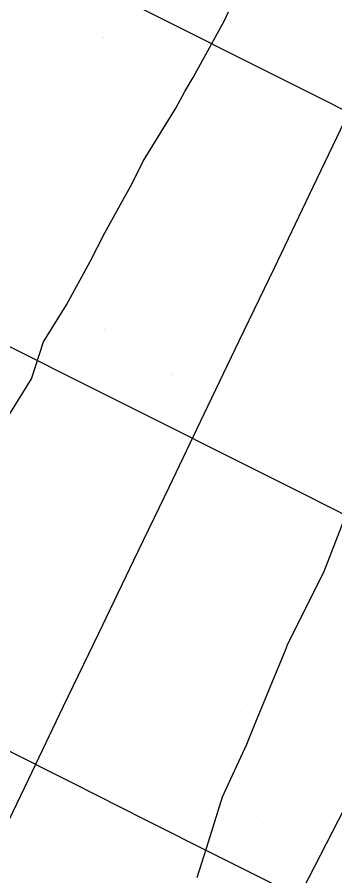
# Model space of a CAD drawing. Extents: x 2354170 to 2357230, y 866100 to 868290.
# Drawn here: x 2355771.13 to 2355780.93, y 867155.89 to 867182.36 of the extents above; entities that cross this region are included whole.
import ezdxf

# ---------------------------------------------------------------- set-up
doc = ezdxf.new("R2010")
doc.units = 0
for name, color, linetype in [('Default', 7, 'Continuous'), ('Exist DTM Breakline', 7, 'Continuous'), ('Exist DTM Scan Elevation Point', 7, 'Continuous'), ('Exist Roads EOP', 7, 'Continuous'), ('Scratch_Level_0', 7, 'Continuous'), ('Scratch_Level_4', 7, 'Continuous')]:
    doc.layers.add(name, color=color, linetype=linetype)

msp = doc.modelspace()

# ---------------------------------------------------------------- linework, layer by layer
at = {"layer": 'Default'}
for points in [[(2355770.775, 867169.921), (2355771.578, 867171.207), (2355771.95, 867172.348), (2355772.659, 867173.49), (2355773.385, 867174.825), (2355773.836, 867175.709), (2355774.693, 867177.258), (2355775.017, 867177.925), (2355776.029, 867179.555), (2355776.299, 867180.074), (2355776.557, 867180.503), (2355777.529, 867182.259), (2355777.65, 867182.529)], [(2355776.678, 867155.843), (2355777.028, 867156.935), (2355777.459, 867158.324), (2355778.218, 867159.952), (2355778.488, 867160.641), (2355779.422, 867162.898), (2355779.462, 867162.994), (2355779.759, 867163.593), (2355780.586, 867165.248), (2355781.281, 867167.032)]]:
    msp.add_lwpolyline(points, dxfattribs=at)
at = {"layer": 'Exist DTM Breakline'}
msp.add_lwpolyline([(2355789.88, 867197.159), (2355788.799, 867194.905), (2355787.716, 867192.652), (2355786.632, 867190.399), (2355785.548, 867188.146), (2355784.465, 867185.893), (2355783.382, 867183.64), (2355782.299, 867181.387), (2355781.217, 867179.133), (2355780.134, 867176.88), (2355779.052, 867174.626), (2355777.97, 867172.372), (2355776.887, 867170.119), (2355775.805, 867167.865), (2355774.722, 867165.612), (2355773.638, 867163.359), (2355772.554, 867161.106), (2355771.471, 867158.853), (2355770.388, 867156.6), (2355769.306, 867154.346)], dxfattribs=at)
at = {"layer": 'Exist DTM Scan Elevation Point'}
for p, q in [((2355773.78, 867181.741), (2355773.78, 867181.741)), ((2355779.329, 867181.067), (2355779.329, 867181.067)), ((2355775.865, 867180.362), (2355775.865, 867180.362)), ((2355772.401, 867179.656), (2355772.401, 867179.656)), ((2355777.95, 867178.982), (2355777.95, 867178.982)), ((2355774.486, 867178.277), (2355774.486, 867178.277)), ((2355780.035, 867177.603), (2355780.035, 867177.603)), ((2355776.571, 867176.897), (2355776.571, 867176.897)), ((2355773.106, 867176.192), (2355773.106, 867176.192)), ((2355778.656, 867175.518), (2355778.656, 867175.518)), ((2355775.191, 867174.812), (2355775.191, 867174.812)), ((2355771.727, 867174.107), (2355771.727, 867174.107)), ((2355780.741, 867174.138), (2355780.741, 867174.138)), ((2355777.276, 867173.433), (2355777.276, 867173.433)), ((2355773.812, 867172.727), (2355773.812, 867172.727)), ((2355779.361, 867172.053), (2355779.361, 867172.053)), ((2355775.897, 867171.348), (2355775.897, 867171.348)), ((2355772.432, 867170.642), (2355772.432, 867170.642)), ((2355777.982, 867169.968), (2355777.982, 867169.968)), ((2355774.517, 867169.263), (2355774.517, 867169.263)), ((2355780.067, 867168.589), (2355780.067, 867168.589)), ((2355776.602, 867167.883), (2355776.602, 867167.883)), ((2355773.138, 867167.178), (2355773.138, 867167.178)), ((2355778.687, 867166.504), (2355778.687, 867166.504)), ((2355775.223, 867165.798), (2355775.223, 867165.798)), ((2355771.758, 867165.093), (2355771.758, 867165.093)), ((2355780.772, 867165.125), (2355780.772, 867165.125)), ((2355777.308, 867164.419), (2355777.308, 867164.419)), ((2355779.393, 867163.04), (2355779.393, 867163.04)), ((2355775.928, 867162.334), (2355775.928, 867162.334)), ((2355772.464, 867161.629), (2355772.464, 867161.629)), ((2355778.013, 867160.955), (2355778.013, 867160.955)), ((2355774.549, 867160.249), (2355774.549, 867160.249)), ((2355780.098, 867159.575), (2355780.098, 867159.575)), ((2355776.634, 867158.87), (2355776.634, 867158.87)), ((2355773.17, 867158.164), (2355773.17, 867158.164)), ((2355778.719, 867157.49), (2355778.719, 867157.49)), ((2355775.255, 867156.785), (2355775.255, 867156.785)), ((2355771.79, 867156.079), (2355771.79, 867156.079))]:
    msp.add_line(p, q, dxfattribs=at)
at = {"layer": 'Exist Roads EOP'}
msp.add_lwpolyline([(2355802.61, 867200.019), (2355799.852, 867194.69), (2355797.172, 867189.323), (2355794.511, 867183.945), (2355791.808, 867178.588), (2355789.078, 867173.245), (2355786.336, 867167.908), (2355783.589, 867162.574), (2355780.842, 867157.24), (2355778.097, 867151.905)], dxfattribs=at)
at = {"layer": 'Scratch_Level_0'}
for p, q in [((2355773.779, 867181.742), (2355773.779, 867181.742)), ((2355779.329, 867181.068), (2355779.329, 867181.068)), ((2355775.864, 867180.362), (2355775.864, 867180.362)), ((2355772.4, 867179.657), (2355772.4, 867179.657)), ((2355777.949, 867178.983), (2355777.949, 867178.983)), ((2355774.485, 867178.277), (2355774.485, 867178.277)), ((2355780.034, 867177.603), (2355780.034, 867177.603)), ((2355776.57, 867176.898), (2355776.57, 867176.898)), ((2355773.105, 867176.192), (2355773.105, 867176.192)), ((2355778.655, 867175.518), (2355778.655, 867175.518)), ((2355775.19, 867174.813), (2355775.19, 867174.813)), ((2355771.726, 867174.107), (2355771.726, 867174.107)), ((2355780.74, 867174.139), (2355780.74, 867174.139)), ((2355777.275, 867173.433), (2355777.275, 867173.433)), ((2355773.811, 867172.728), (2355773.811, 867172.728)), ((2355779.36, 867172.054), (2355779.36, 867172.054)), ((2355775.896, 867171.348), (2355775.896, 867171.348)), ((2355772.432, 867170.643), (2355772.432, 867170.643)), ((2355777.981, 867169.969), (2355777.981, 867169.969)), ((2355774.516, 867169.263), (2355774.516, 867169.263)), ((2355780.066, 867168.59), (2355780.066, 867168.59)), ((2355776.601, 867167.884), (2355776.601, 867167.884)), ((2355773.137, 867167.178), (2355773.137, 867167.178)), ((2355778.686, 867166.505), (2355778.686, 867166.505)), ((2355775.222, 867165.799), (2355775.222, 867165.799)), ((2355771.758, 867165.093), (2355771.758, 867165.093)), ((2355780.771, 867165.125), (2355780.771, 867165.125)), ((2355777.307, 867164.42), (2355777.307, 867164.42)), ((2355773.843, 867163.714), (2355773.843, 867163.714)), ((2355779.392, 867163.04), (2355779.392, 867163.04)), ((2355775.928, 867162.335), (2355775.928, 867162.335)), ((2355772.463, 867161.629), (2355772.463, 867161.629)), ((2355778.013, 867160.955), (2355778.013, 867160.955)), ((2355774.548, 867160.25), (2355774.548, 867160.25)), ((2355780.098, 867159.576), (2355780.098, 867159.576)), ((2355776.633, 867158.87), (2355776.633, 867158.87)), ((2355773.169, 867158.165), (2355773.169, 867158.165)), ((2355778.718, 867157.491), (2355778.718, 867157.491)), ((2355775.254, 867156.785), (2355775.254, 867156.785)), ((2355771.789, 867156.08), (2355771.789, 867156.08)), ((2355780.803, 867156.111), (2355780.803, 867156.111))]:
    msp.add_line(p, q, dxfattribs=at)
at = {"layer": 'Scratch_Level_4'}
for points in [[(2355755.949, 867192.182), (2355758.185, 867191.064), (2355760.42, 867189.944), (2355762.655, 867188.824), (2355764.889, 867187.702), (2355767.123, 867186.579), (2355769.356, 867185.456), (2355771.59, 867184.333), (2355773.823, 867183.209), (2355776.056, 867182.086), (2355778.29, 867180.962), (2355780.523, 867179.839), (2355782.757, 867178.716), (2355784.991, 867177.594), (2355787.225, 867176.473), (2355789.46, 867175.352), (2355791.694, 867174.231), (2355793.929, 867173.111), (2355796.161, 867171.992), (2355798.395, 867170.872), (2355800.629, 867169.751)], [(2355755.339, 867179.923), (2355757.582, 867178.817), (2355759.823, 867177.71), (2355762.064, 867176.603), (2355764.305, 867175.493), (2355766.543, 867174.381), (2355768.781, 867173.266), (2355771.018, 867172.149), (2355773.254, 867171.031), (2355775.489, 867169.91), (2355777.722, 867168.788), (2355779.956, 867167.665), (2355782.189, 867166.541), (2355784.422, 867165.417), (2355786.655, 867164.293), (2355788.889, 867163.171), (2355791.124, 867162.052), (2355793.361, 867160.935), (2355795.599, 867159.821), (2355797.837, 867158.708), (2355800.076, 867157.596), (2355802.315, 867156.483)], [(2355754.958, 867167.716), (2355757.193, 867166.597), (2355759.429, 867165.478), (2355761.664, 867164.359), (2355763.899, 867163.238), (2355766.134, 867162.118), (2355768.368, 867160.996), (2355770.602, 867159.875), (2355772.836, 867158.753), (2355775.07, 867157.63), (2355777.304, 867156.508), (2355779.538, 867155.385)]]:
    msp.add_lwpolyline(points, dxfattribs=at)

doc.saveas('drawing.dxf')
